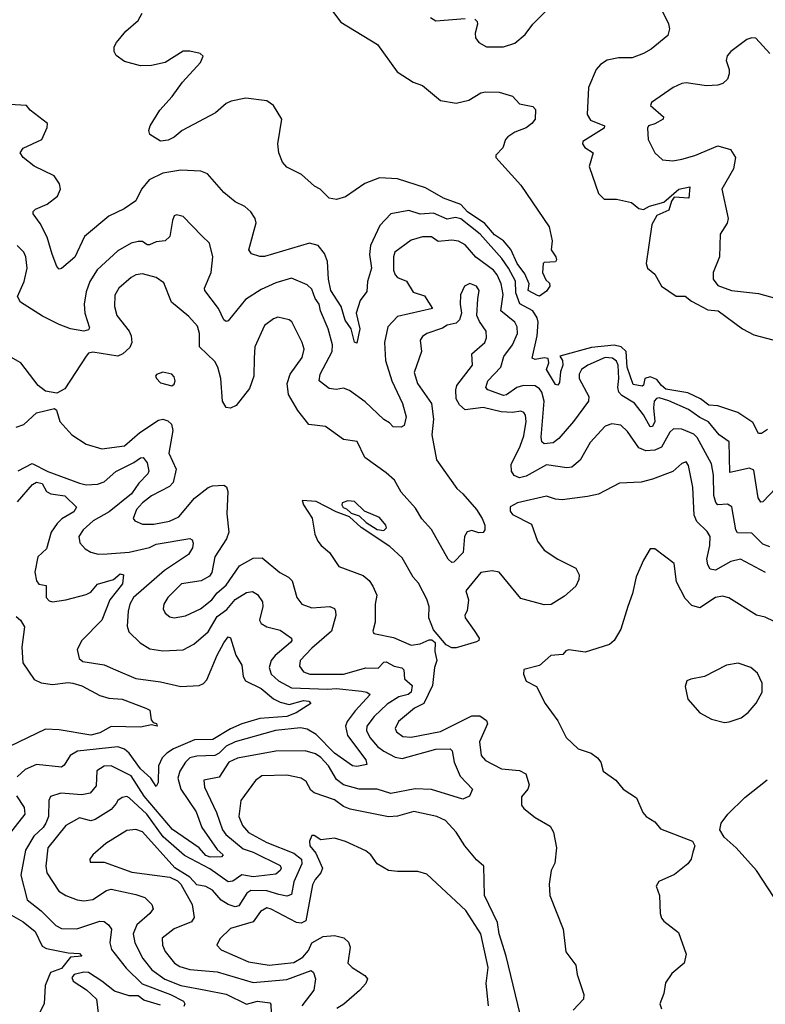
# Model space of a CAD drawing. Extents: x 1552294 to 1694791, y 811929 to 917222.
# Tile 581 of 643: x 1683050 to 1686355, y 878832 to 883195. Entities that reach past the tile are written whole.
import ezdxf

# ---------------------------------------------------------------- set-up
doc = ezdxf.new("R2010")
doc.units = 0

msp = doc.modelspace()

# ---------------------------------------------------------------- linework, layer by layer
at = {"layer": '0CON10XD'}
for points in [[(1684427.3, 883245), (1684474.4, 883185), (1684635.8, 883085), (1684723.6, 882965), (1684795, 882918.9), (1684835, 882903.8), (1684862.1, 882882.1), (1684915, 882836.7), (1684985, 882825.5), (1685040.6, 882839.4), (1685095, 882871.2), (1685115, 882876.2), (1685175, 882873.8), (1685235, 882856.7), (1685265, 882822.5), (1685325, 882810), (1685337, 882797), (1685335.7, 882755), (1685320.6, 882735), (1685295, 882715.6), (1685245, 882696.9), (1685213.7, 882676.3), (1685204.2, 882665), (1685192.3, 882627.7), (1685161.2, 882595), (1685161.2, 882585), (1685271.7, 882461.7), (1685397, 882277), (1685410, 882215), (1685406.7, 882175), (1685426.7, 882145), (1685429.3, 882130.7), (1685425, 882122.5), (1685375, 882120), (1685370, 882115), (1685367.5, 882075), (1685383, 882043), (1685398.3, 882028.3), (1685400, 882015), (1685385, 881992.5), (1685355, 881970), (1685345, 881973.3), (1685304.4, 881995), (1685308.8, 882025), (1685289.2, 882069.3), (1685255, 882115.6), (1685227.3, 882177.3), (1685194.7, 882215), (1685155, 882242.4), (1685111.6, 882291.6), (1685035, 882344.2), (1685006.3, 882376.3), (1684928.9, 882405), (1684849.7, 882449.7), (1684725, 882489.6), (1684645, 882494.5), (1684580.7, 882469.3), (1684495, 882410), (1684455, 882399.2), (1684422.5, 882405), (1684382.5, 882445), (1684357.7, 882457.7), (1684298.7, 882508.7), (1684235, 882542), (1684215, 882563.3), (1684198.6, 882605), (1684194.5, 882645), (1684212.1, 882755), (1684174.5, 882815), (1684145, 882836.5), (1684052.7, 882847.3), (1683987.5, 882835), (1683965.4, 882824.6), (1683917.6, 882782.4), (1683770, 882705), (1683734.2, 882675), (1683707.8, 882662.2), (1683675, 882657.5), (1683626.4, 882686.4), (1683623.3, 882705), (1683628.8, 882725), (1683672, 882795), (1683725.4, 882854.6), (1683771.7, 882918.3), (1683851.2, 883005), (1683863, 883033), (1683850, 883045), (1683805, 883056.2), (1683775, 883056), (1683695, 883005.8), (1683635, 882992.9), (1683585, 882991.4), (1683515, 883010), (1683477.3, 883037.3), (1683468.8, 883055), (1683468.8, 883075), (1683478.8, 883095), (1683520, 883145), (1683575, 883191.9), (1683593.5, 883225)], [(1685067.3, 883197.3), (1685077.7, 883187.7), (1685080, 883175), (1685069.2, 883135), (1685070.8, 883115), (1685085, 883093.8), (1685120, 883075), (1685195, 883075.7), (1685245, 883090.6), (1685290.5, 883129.5), (1685325.5, 883175), (1685405, 883255.6)], [(1685885, 883261.9), (1685926.6, 883176.6), (1685930.9, 883155), (1685922.8, 883125), (1685848.7, 883065), (1685815, 883045.2), (1685765, 883025.9), (1685705, 883026.2), (1685655, 883016.2), (1685625, 882997.5), (1685605, 882974.3), (1685572.2, 882895), (1685565.6, 882775), (1685580, 882750), (1685642, 882725), (1685640.6, 882715), (1685546, 882655), (1685544.2, 882645), (1685555, 882629.2), (1685592, 882605), (1685574.2, 882545), (1685615.7, 882425), (1685640.7, 882400.7), (1685695, 882400), (1685762.5, 882385), (1685795, 882359.2), (1685815, 882353.8), (1685841.5, 882368.5), (1685905, 882387), (1685972.1, 882445), (1686020, 882455), (1686015.7, 882405), (1685951.7, 882408.3), (1685938.9, 882391.1), (1685928.3, 882351.7), (1685875, 882327.5), (1685852.8, 882287.2), (1685827.5, 882115), (1685832.5, 882095), (1685865, 882068), (1685894.4, 882015), (1685960.8, 881970.8), (1686000, 881970), (1686028.3, 881948.2), (1686100.3, 881910.3), (1686146.7, 881905), (1686254, 881825), (1686305, 881799.1), (1686445, 881761.4)], [(1684870.5, 883205), (1684895, 883190), (1685025, 883200.9)], [(1686375.3, 883045), (1686313.7, 883113.7), (1686295, 883115.7), (1686273.1, 883106.9), (1686202.5, 883055), (1686186.4, 883035), (1686181.9, 883015), (1686195.8, 882975), (1686195.8, 882955.8), (1686187.6, 882932.4), (1686167.4, 882912.6), (1686145.4, 882904.6), (1686095, 882902.5), (1686005.2, 882915.2), (1685985, 882912.9), (1685946.5, 882895), (1685850.9, 882829.1), (1685846, 882815), (1685904.5, 882765), (1685903.1, 882755), (1685865, 882734.2), (1685838.1, 882725), (1685832.5, 882715), (1685836, 882665), (1685866, 882605), (1685900, 882575), (1685945, 882570.5), (1685985, 882577.1), (1686043.5, 882593.5), (1686145, 882636.6), (1686200.4, 882620.4), (1686223.5, 882585), (1686214.7, 882535), (1686163.1, 882445), (1686191.1, 882315), (1686186.2, 882293.8), (1686155.6, 882245), (1686152.2, 882145), (1686124.6, 882074.6), (1686124.6, 882045), (1686145, 882018.2), (1686205, 881994.7), (1686325, 881981.4), (1686405, 881960.5)], [(1686011.9, 881541.9), (1685915, 881558.5), (1685894.5, 881574.5), (1685875, 881601.3), (1685845, 881613), (1685821.7, 881605), (1685814.7, 881575.3), (1685808.7, 881571.3), (1685768.8, 881578.8), (1685743.5, 881655), (1685737.8, 881725), (1685715.7, 881745.7), (1685685, 881752.5), (1685585, 881742.4), (1685444.3, 881705), (1685456.7, 881685), (1685458, 881665), (1685447.7, 881635), (1685442.9, 881587.1), (1685435, 881576.5), (1685425, 881578.8), (1685384.7, 881645), (1685396.2, 881675), (1685393.4, 881693.4), (1685375, 881697.5), (1685335, 881689.5), (1685322, 881695), (1685344.1, 881794.1), (1685348.9, 881855), (1685344.4, 881874.4), (1685325.3, 881905), (1685266.7, 881936.7), (1685249.5, 881985), (1685247.3, 882037.3), (1685217.6, 882095), (1685187.1, 882137.1), (1685090.8, 882245), (1685005, 882313.3), (1684981.5, 882318.5), (1684945, 882311.9), (1684885, 882338.1), (1684825, 882333.8), (1684775, 882349.6), (1684695, 882335.4), (1684646.3, 882283.6), (1684605.8, 882195), (1684601.2, 882155), (1684610, 882095), (1684592.2, 882035), (1684588.7, 881991.3), (1684559.4, 881950.6), (1684541.5, 881895), (1684558.5, 881825), (1684545, 881762.2), (1684535, 881766.2), (1684518.9, 881825), (1684493.5, 881863.5), (1684474.7, 881924.7), (1684430, 881995), (1684418.6, 882045), (1684414.3, 882124.3), (1684401.2, 882158.8), (1684372.5, 882195), (1684335, 882205.4), (1684135, 882146.5), (1684115, 882145.6), (1684077.1, 882157.1), (1684066, 882175), (1684099.1, 882295), (1684094.4, 882315), (1684075, 882344.3), (1684047.7, 882367.7), (1684005, 882387.5), (1683955, 882430), (1683882, 882512), (1683853.4, 882523.4), (1683765, 882529.1), (1683685, 882515.4), (1683624.4, 882485), (1683590, 882445), (1683565, 882392.9), (1683512.6, 882357.4), (1683445, 882324.5), (1683337.8, 882235), (1683295, 882142.5), (1683235, 882092.5), (1683225, 882089.2), (1683215, 882101.2), (1683194.3, 882155.7), (1683171.9, 882231.9), (1683141.5, 882291.5), (1683110, 882335), (1683110, 882345), (1683120, 882355), (1683171.8, 882378.2), (1683217.2, 882412.8), (1683230.6, 882445), (1683227.3, 882467.3), (1683203, 882503), (1683115, 882546), (1683066.2, 882585), (1683052, 882605), (1683065, 882625.7), (1683148, 882665), (1683172.3, 882717.7), (1683174, 882735), (1683096.7, 882795), (1683080, 882815), (1683005, 882820)], [(1685184.4, 882025), (1685166.3, 882065), (1685150, 882085), (1685072.6, 882142.6), (1685025, 882197.5), (1684995, 882213.3), (1684965, 882218.1), (1684905, 882212.6), (1684875, 882233.3), (1684835, 882233.2), (1684785, 882218), (1684712.7, 882165), (1684706.9, 882145), (1684707.1, 882085), (1684714.4, 882064.4), (1684725, 882052.7), (1684765, 882036), (1684795, 881988.2), (1684845, 881972.3), (1684880, 881915), (1684725, 881880), (1684682, 881835), (1684666.9, 881765), (1684671.5, 881685), (1684700.4, 881595), (1684747.3, 881495), (1684763.5, 881435), (1684755, 881397.5), (1684740.7, 881389.3), (1684705, 881391.2), (1684689.2, 881409.2), (1684665, 881423.8), (1684581.5, 881501.5), (1684512.6, 881552.6), (1684485, 881562.5), (1684453, 881557), (1684421.5, 881561.5), (1684378.1, 881595), (1684382.8, 881625), (1684435, 881724.4), (1684437, 881755), (1684417, 881825), (1684382.9, 881905), (1684377.9, 881935), (1684359.4, 881959.4), (1684345, 882001.8), (1684325, 882020.4), (1684255, 882050), (1684185, 882029.3), (1684120.6, 881999.4), (1684050.6, 881955), (1683975, 881861.4), (1683965, 881858.6), (1683955, 881865.8), (1683930.9, 881915), (1683870.8, 881995), (1683869.2, 882005), (1683899.4, 882075), (1683905.8, 882145), (1683890.9, 882205), (1683857.6, 882237.6), (1683775, 882323.8), (1683745, 882331.2), (1683734.4, 882325.6), (1683727.1, 882305), (1683715.6, 882235), (1683695.6, 882215), (1683655, 882210.7), (1683625, 882198.1), (1683615, 882198.4), (1683595, 882213.1), (1683575, 882212.8), (1683545, 882204.6), (1683485, 882171.8), (1683393.2, 882086.8), (1683360.8, 882035), (1683345, 881988.8), (1683336.2, 881935), (1683339.2, 881895), (1683359.5, 881830.5), (1683355, 881820.8), (1683334.5, 881815.5), (1683275, 881825.9), (1683225, 881844.1), (1683151.4, 881881.4), (1683053.2, 881943.2), (1683040.9, 881969.1), (1683070.3, 882035), (1683082.7, 882095), (1683076.7, 882145), (1683068.2, 882165), (1683038.9, 882195)], [(1686375, 880859.1), (1686345, 880871.2), (1686295, 880919.7), (1686232.1, 880922.1), (1686224.8, 880934.8), (1686206.7, 881036.7), (1686188.1, 881048.1), (1686145.4, 881045.4), (1686135.3, 881055.3), (1686126.6, 881086.6), (1686125, 881177.5), (1686116.6, 881226.6), (1686053.3, 881343.3), (1686038.9, 881358.9), (1685985, 881380.6), (1685948.2, 881381.8), (1685932.4, 881367.6), (1685895, 881300.5), (1685865, 881288.4), (1685825, 881284.1), (1685795, 881298.2), (1685745, 881370.6), (1685715, 881398.9), (1685675, 881404.4), (1685645.4, 881394.6), (1685578.7, 881321.3), (1685535, 881242.9), (1685497.2, 881212.7), (1685475, 881209.2), (1685385, 881222.3), (1685295, 881172.2), (1685265, 881165.9), (1685242.5, 881175), (1685230.8, 881195), (1685229.4, 881225), (1685269.3, 881305), (1685285, 881352), (1685295.3, 881415.3), (1685292.8, 881442.8), (1685285.5, 881455), (1685270.9, 881460.9), (1685235, 881455.2), (1685185, 881457.6), (1685105, 881477), (1685025, 881466.9), (1684999.2, 881489.1), (1684985.3, 881515), (1684982.9, 881555), (1684987.8, 881575), (1685057.4, 881665), (1685054.8, 881715.2), (1685112.5, 881765), (1685120, 881785), (1685117.3, 881815), (1685087.7, 881857.7), (1685076.5, 881885), (1685081.4, 881958.6), (1685086.7, 881995), (1685075.7, 882015), (1685045, 882025.6), (1685021.2, 882015), (1685004.3, 881975.7), (1685002.2, 881935), (1685008.9, 881895), (1685000, 881865), (1684985, 881851.1), (1684945, 881841.5), (1684925, 881828), (1684854.2, 881805), (1684835, 881791.4), (1684825.6, 881775), (1684831.8, 881725), (1684798.3, 881631.7), (1684813.8, 881583.8), (1684875.6, 881495), (1684884, 881425), (1684877.5, 881355), (1684897.5, 881245), (1684987.4, 881117.4), (1685015, 881094.4), (1685074.5, 881025), (1685100.8, 880985), (1685111.5, 880955), (1685112.5, 880935), (1685105, 880922.5), (1685085, 880921.5), (1685055, 880931.1), (1685034.1, 880925.9), (1685021.5, 880905), (1685016.4, 880835), (1684975, 880791.2), (1684965, 880790), (1684949.4, 880805), (1684876.2, 880936.2), (1684833, 880983), (1684805, 881031.2), (1684741.3, 881101.3), (1684711.2, 881155), (1684675, 881187.9), (1684580, 881255), (1684546.6, 881326.6), (1684485.7, 881335), (1684405, 881392.1), (1684332, 881402), (1684283.5, 881463.5), (1684241.8, 881535), (1684236.4, 881583.6), (1684249.5, 881625), (1684301.7, 881698.3), (1684310.5, 881735), (1684302.5, 881765), (1684257.2, 881857.2), (1684245, 881865.7), (1684195, 881876.9), (1684175, 881869.4), (1684135, 881840), (1684092.3, 881745), (1684089.2, 881695), (1684088.4, 881615), (1684068.5, 881561.5), (1684010, 881485), (1683985, 881474.3), (1683965, 881477.1), (1683949.2, 881505), (1683941.9, 881605), (1683928.4, 881655), (1683915, 881680), (1683847.5, 881745), (1683847.8, 881805), (1683837.8, 881837.8), (1683799.6, 881879.6), (1683723.4, 881943.4), (1683689.8, 882029.8), (1683655, 882053.5), (1683595, 882068.8), (1683565, 882065.4), (1683545, 882053.3), (1683489.5, 882005), (1683472.1, 881975), (1683470.7, 881925), (1683480.7, 881885), (1683535.5, 881815.5), (1683544.7, 881795), (1683546.6, 881765), (1683537.8, 881742.2), (1683507.3, 881715), (1683485, 881704.8), (1683375, 881721.5), (1683355, 881717.5), (1683345.4, 881704.6), (1683250.3, 881559.7), (1683215, 881540.9), (1683165, 881549.7), (1683132.3, 881575), (1683055, 881674.5), (1682920.8, 881750.8)], [(1686401.2, 881118.8), (1686345, 881058.9), (1686335, 881056.9), (1686324.1, 881075.9), (1686305, 881199.4), (1686285, 881208.2), (1686198.3, 881188.3), (1686194.7, 881324.7), (1686150.4, 881355), (1686103.6, 881413.6), (1686065, 881431.9), (1686015, 881467.4), (1685927.1, 881507), (1685885, 881519.1), (1685873, 881517), (1685862.2, 881505), (1685859.1, 881475), (1685866.1, 881415), (1685855, 881393.1), (1685845, 881391.5), (1685815.9, 881445), (1685775, 881495.8), (1685719.6, 881529.6), (1685706.3, 881545), (1685701.5, 881565), (1685706.7, 881605), (1685703.7, 881665), (1685695, 881681.8), (1685678.6, 881695), (1685645, 881698.7), (1685568.9, 881665), (1685540.4, 881645), (1685530, 881625), (1685530.5, 881605), (1685573.2, 881525), (1685571.5, 881505), (1685505.4, 881415), (1685439.9, 881340.1), (1685415, 881320.4), (1685375, 881315.6), (1685365.4, 881325.4), (1685362.2, 881345), (1685375.5, 881505), (1685365, 881544.5), (1685355, 881559.4), (1685335, 881572.2), (1685284.1, 881574.1), (1685253.6, 881565), (1685207.5, 881532.5), (1685195, 881530.7), (1685125.8, 881555), (1685116.7, 881565), (1685125.4, 881595), (1685182.5, 881655), (1685196.6, 881703.4), (1685234.3, 881755), (1685257.5, 881805), (1685255.8, 881835), (1685245.3, 881855), (1685182.4, 881905), (1685193.1, 881976.9), (1685184.4, 882025)], [(1683725, 881573.3), (1683735, 881580), (1683740, 881595), (1683735, 881612.5), (1683724.1, 881624.1), (1683685, 881634), (1683657, 881623), (1683652.9, 881615), (1683656.9, 881605), (1683675, 881586.5), (1683725, 881573.3)], [(1686365, 881378.8), (1686337.7, 881362.3), (1686325, 881362), (1686300.6, 881410.6), (1686234.2, 881454.2), (1686145, 881483.5), (1686105, 881486.8), (1686068.4, 881515), (1686011.9, 881541.9)], [(1683035, 881389.8), (1683068.8, 881401.2), (1683125, 881453.8), (1683205, 881472), (1683213.8, 881465), (1683227.8, 881415), (1683280.8, 881355), (1683345, 881314.6), (1683415, 881293.2), (1683515, 881307.2), (1683583.4, 881366.6), (1683665, 881420.6), (1683685, 881425.3), (1683707.4, 881417.4), (1683722.4, 881402.4), (1683729.1, 881375), (1683711.7, 881275), (1683743.9, 881203.9), (1683730.2, 881145), (1683713.6, 881126.4), (1683634.6, 881085), (1683594.6, 881055), (1683567.3, 881025), (1683552.9, 880985), (1683561.2, 880975), (1683595, 880960.5), (1683645, 880960), (1683713.6, 880973.6), (1683755, 880992.4), (1683825, 881074.7), (1683885, 881122), (1683905, 881130.3), (1683955, 881132.9), (1683967.1, 881125), (1683973.3, 881105), (1683967.7, 881005), (1683977.8, 880925), (1683967.3, 880895), (1683915.4, 880815), (1683902.2, 880745), (1683891.2, 880728.8), (1683855, 880708.9), (1683767.1, 880695), (1683706.2, 880635), (1683689.6, 880605), (1683686.5, 880585), (1683694.4, 880565), (1683715, 880549.1), (1683735, 880544.6), (1683785, 880553.9), (1683851.9, 880585), (1683901.5, 880625), (1683924.8, 880655.2), (1683965, 880689.1), (1684023.9, 880775), (1684085, 880808.5), (1684125, 880810), (1684204, 880745), (1684241.4, 880725), (1684258.3, 880708.3), (1684279.1, 880635), (1684301.4, 880605), (1684345, 880588.9), (1684424.5, 880594.5), (1684445, 880585.8), (1684450, 880575), (1684450.9, 880555), (1684432.3, 880485), (1684345, 880409.7), (1684293.9, 880355), (1684290.5, 880330.5), (1684307.5, 880305), (1684335.7, 880295.7), (1684485, 880295.2), (1684585, 880323.8), (1684638.5, 880321.5), (1684665, 880348), (1684675, 880349.8), (1684710.2, 880330.2), (1684743.7, 880323.7), (1684752.7, 880315), (1684756.6, 880275), (1684789.8, 880245), (1684785.7, 880215), (1684771.8, 880205), (1684731.5, 880195), (1684678.5, 880161.5), (1684621.7, 880108.3), (1684589.2, 880065), (1684587.9, 880045), (1684602.5, 880015), (1684635.9, 879975), (1684665, 879953.3), (1684715, 879927), (1684745, 879921.5), (1684895, 879962.3), (1684958.9, 879965), (1684966.9, 879955), (1684976.8, 879905), (1685003.4, 879843.4), (1685057.8, 879785), (1685044.6, 879755), (1685015, 879741.6), (1684875, 879783.5), (1684803.5, 879786.5), (1684695, 879766.6), (1684635, 879785.6), (1684555, 879786.1), (1684485, 879805.2), (1684455, 879828.8), (1684419.3, 879889.3), (1684385, 879925.8), (1684361.9, 879941.9), (1684315, 879955.3), (1684185, 879953.8), (1684015, 879923.1), (1683977.8, 879905), (1683935, 879838.2), (1683866, 879825), (1683868.7, 879795), (1683921.9, 879681.9), (1683949.8, 879605), (1683963.3, 879585), (1684040.8, 879520.8), (1684085, 879505.9), (1684205, 879446.8), (1684209.2, 879435), (1684204.6, 879425), (1684185, 879408.9), (1684085, 879397), (1684035, 879405.2), (1683995, 879377.8), (1683975, 879375.3), (1683892.4, 879432.4), (1683781.1, 879491.1), (1683686.1, 879575), (1683614.4, 879675), (1683535, 879747.1), (1683525, 879752.5), (1683505, 879749.1), (1683485, 879735.6), (1683478.1, 879721.9), (1683456.1, 879695), (1683385, 879650.8), (1683365, 879645.8), (1683315, 879657.8), (1683255, 879624.7), (1683174.7, 879525), (1683165.8, 879445), (1683170.9, 879415), (1683223.5, 879333.5), (1683254.4, 879314.4), (1683305, 879295.3), (1683335, 879290.8), (1683375, 879296.4), (1683435, 879336.7), (1683455, 879342.8), (1683565, 879319.5), (1683604.3, 879305), (1683636.2, 879275), (1683642.2, 879255), (1683627.7, 879235), (1683569.1, 879185), (1683553.3, 879145), (1683560, 879105), (1683596.4, 879035), (1683635.3, 878985), (1683693.3, 878943.3), (1683765, 878915.5), (1683876, 878895)], [(1683043.6, 881196.4), (1683105, 881229.1), (1683175, 881192.7), (1683315, 881140.9), (1683345, 881134.1), (1683395, 881136.8), (1683425, 881147.9), (1683477, 881193), (1683556.7, 881233.3), (1683585, 881253.9), (1683598, 881255), (1683615, 881231.2), (1683622.9, 881195), (1683617.7, 881182.3), (1683578.3, 881141.7), (1683546.3, 881095), (1683446.8, 881015), (1683376.2, 880973.9), (1683330.8, 880935), (1683312.1, 880905), (1683317.4, 880877.4), (1683340.6, 880850.6), (1683365, 880835.6), (1683397.5, 880827.5), (1683437.8, 880827.8), (1683535, 880835.8), (1683625, 880856.7), (1683655, 880871.5), (1683803.9, 880896.1), (1683815, 880890), (1683819.4, 880875), (1683816.1, 880855), (1683798.2, 880825), (1683691.6, 880755), (1683554.2, 880635), (1683537.8, 880605), (1683531.5, 880575), (1683527.2, 880507.2), (1683533.3, 880483.3), (1683584.7, 880434.7), (1683627.1, 880407.1), (1683685, 880398), (1683775, 880403.1), (1683822.4, 880427.6), (1683885, 880482.9), (1683925, 880550.5), (1683968.2, 880581.8), (1684005, 880626.2), (1684055, 880657.5), (1684081.9, 880661.9), (1684105, 880647.8), (1684126.2, 880615), (1684127.5, 880595), (1684113.6, 880535), (1684120.2, 880520.2), (1684146.2, 880505), (1684205, 880489.6), (1684255.7, 880455), (1684257.1, 880445), (1684250, 880435), (1684182.6, 880377.4), (1684165, 880355.4)], [(1686356.2, 880746.2), (1686244.6, 880804.6), (1686203.1, 880795), (1686135, 880755.4), (1686110.5, 880760.5), (1686100.1, 880780.1), (1686096.6, 880805), (1686109.6, 880865), (1686110.4, 880905), (1686097.8, 880927.7), (1686052.2, 880972.2), (1686039.2, 880999.2), (1686034.1, 881124.1), (1686015, 881220), (1686005, 881235.6), (1685985, 881228.9), (1685945, 881192.9), (1685855, 881158.7), (1685805, 881145.3), (1685708.3, 881141.7), (1685616.5, 881093.5), (1685567.3, 881082.7), (1685455, 881067.9), (1685425, 881070), (1685385, 881084.5), (1685256.7, 881055), (1685225, 881036.7), (1685225, 881017.5), (1685235, 881003.3), (1685319.5, 880959.5), (1685345.6, 880885), (1685374.4, 880845), (1685435, 880805.4), (1685515.3, 880765.3), (1685530.9, 880735), (1685529.1, 880715), (1685515.3, 880684.7), (1685465, 880641.4), (1685405.5, 880604.5), (1685375, 880602.2), (1685270.9, 880630.9), (1685175, 880747.5), (1685145, 880753.3), (1685095, 880746.2), (1685027.5, 880665), (1685039.7, 880625), (1685034.4, 880575.6), (1685023.1, 880556.9), (1685024.2, 880545), (1685065, 880488), (1685086.9, 880455), (1685085.7, 880445), (1685075, 880438.6), (1684985, 880412), (1684965, 880412), (1684940, 880425), (1684885, 880491.2), (1684864.5, 880545), (1684865.5, 880595), (1684855, 880628), (1684818.7, 880698.7), (1684794, 880725), (1684745, 880810.8), (1684691.2, 880861.2), (1684564.2, 880945), (1684512.5, 880992.5), (1684452.5, 881015), (1684365, 881060), (1684302.5, 881065), (1684307.5, 881045), (1684345.9, 880985.9), (1684358, 880915), (1684371.2, 880885), (1684386.2, 880865), (1684424.2, 880835), (1684465, 880772), (1684572.1, 880732.1), (1684599.7, 880709.7), (1684615.8, 880685.8), (1684634, 880645), (1684625.6, 880605), (1684625.8, 880525), (1684616.2, 880485), (1684620, 880475), (1684707.2, 880457.2), (1684785, 880424.4), (1684825, 880430), (1684865, 880447.5), (1684877.5, 880447.5), (1684891.2, 880435), (1684891.1, 880395), (1684899.5, 880355), (1684888.7, 880325), (1684879.3, 880245), (1684841.7, 880165), (1684799.6, 880145), (1684729.6, 880085), (1684714.5, 880055), (1684720.2, 880040.2), (1684749.1, 880019.1), (1684785, 880015.3), (1684915, 880040.7), (1685055, 880110.4), (1685090.4, 880110.4), (1685119.5, 880089.5), (1685124.5, 880075), (1685088.5, 879995), (1685095.5, 879935), (1685115, 879912.9), (1685186.2, 879876.2), (1685265, 879868.2), (1685293.1, 879853.1), (1685308.2, 879805), (1685302.2, 879785), (1685275, 879751.2), (1685275, 879714), (1685285, 879699.2), (1685335, 879660), (1685401.7, 879621.7), (1685416, 879595), (1685430, 879525), (1685422.7, 879457.3), (1685405.5, 879424.5), (1685397.7, 879365), (1685399.6, 879315), (1685458.6, 879165), (1685470.8, 879065), (1685515.5, 879005.5), (1685521.1, 878965), (1685551.4, 878875), (1685550, 878855), (1685504.2, 878805.8)], [(1683040.5, 881059.5), (1683107.3, 881135), (1683124.2, 881145.8), (1683150.2, 881140.2), (1683169.2, 881105), (1683187.5, 881095), (1683250.4, 881085), (1683301.8, 881035), (1683290.8, 881015), (1683236.7, 880983.3), (1683216.7, 880963.3), (1683190.4, 880925), (1683169.4, 880850.6), (1683130.4, 880815), (1683116.6, 880746.6), (1683125, 880708.8), (1683135, 880693.5), (1683167.7, 880687.7), (1683167.8, 880635), (1683180.3, 880620.3), (1683195.5, 880615.5), (1683255, 880624.2), (1683345, 880647.7), (1683365, 880658.2), (1683395, 880694.7), (1683465.5, 880714.5), (1683495, 880740), (1683510.8, 880735), (1683505.8, 880695), (1683450, 880625), (1683414.6, 880535), (1683325.5, 880445), (1683305.6, 880405), (1683314.3, 880365), (1683330.7, 880350.7), (1683425, 880335.9), (1683474.3, 880314.3), (1683565, 880275.9), (1683675, 880261.8), (1683765, 880240), (1683845, 880245.5), (1683865, 880254.4), (1683879.7, 880270.3), (1683925, 880380), (1683955, 880434.4), (1683975, 880460), (1683985, 880456.7), (1684008.7, 880378.7), (1684035.4, 880335.4), (1684040.8, 880285), (1684050.8, 880265), (1684121, 880231), (1684175, 880185.8), (1684205, 880170.7), (1684245, 880161), (1684307.8, 880177.8), (1684332, 880175), (1684341.4, 880165), (1684276.3, 880123.7), (1684235, 880108.1), (1684115, 880098.8), (1684035, 880074.9), (1683985, 880052.8), (1683906.8, 880005), (1683825, 880004.5), (1683732, 879965), (1683702.9, 879945), (1683682.4, 879925), (1683665, 879888.6), (1683664.5, 879815), (1683655, 879798.1), (1683630.8, 879835), (1683585, 879875.8), (1683535, 879944.7), (1683515, 879962.2), (1683485, 879973.6), (1683305.8, 879954.2), (1683274.4, 879935), (1683247.9, 879892.1), (1683235, 879882.9), (1683125, 879895.3), (1683075, 879872.9), (1683039.5, 879840.5)], [(1684665, 880932.5), (1684675.7, 880944.3), (1684673.1, 880955), (1684645, 880989.5), (1684577.9, 881017.9), (1684535, 881060), (1684505, 881063.8), (1684480, 881055), (1684477.5, 881045), (1684483.6, 881033.6), (1684498.3, 881028.3), (1684518.8, 881008.8), (1684555, 880996.7), (1684586.7, 880966.7), (1684635, 880935.7), (1684665, 880932.5)], [(1686395, 880528.6), (1686355, 880547.8), (1686316.1, 880556.1), (1686193.4, 880633.4), (1686165, 880640.4), (1686135, 880635.4), (1686065, 880588.6), (1686029.1, 880599.1), (1686000.3, 880630.3), (1685961.2, 880705), (1685952, 880785), (1685865, 880850), (1685845, 880850), (1685815, 880800), (1685783, 880727), (1685767, 880653), (1685745.8, 880595), (1685714.2, 880495), (1685685.6, 880444.4), (1685665, 880426.2), (1685557.4, 880392.6), (1685485, 880403.1), (1685471.1, 880398.9), (1685457.9, 880382.1), (1685405, 880377.3), (1685355, 880333.8), (1685285, 880316.2), (1685282.9, 880295), (1685295, 880263.8), (1685340.5, 880240.5), (1685380, 880165), (1685435, 880088), (1685473.1, 880015), (1685525, 879964.5), (1685583.3, 879945), (1685611.2, 879925), (1685626, 879905), (1685636.7, 879865), (1685693.3, 879825), (1685725, 879786.2), (1685785, 879746.7), (1685812.1, 879682.1), (1685826.7, 879665), (1685865, 879641.2), (1685890.5, 879610.5), (1686032.5, 879555), (1686042.5, 879535), (1686034, 879506)], [(1683035, 880550.9), (1683053.3, 880535), (1683071.2, 880505), (1683060, 880415), (1683063.6, 880345), (1683115, 880271.4), (1683145, 880257.1), (1683195, 880249.5), (1683265, 880257.7), (1683286.2, 880255), (1683325, 880243.6), (1683405, 880200.5), (1683445, 880189.5), (1683505, 880184.3), (1683610, 880145), (1683627.5, 880135), (1683633, 880093), (1683641.7, 880081.7), (1683656.4, 880076.4), (1683660, 880065), (1683635, 880070), (1683585, 880060.8), (1683455, 880063.1), (1683405, 880034.8), (1683365, 880024.8), (1683225, 880049.2), (1683165, 880051.9), (1682964.4, 879955)], [(1684165, 880355.4), (1684156.2, 880325), (1684165.3, 880295), (1684197.7, 880265), (1684254.4, 880235), (1684415, 880228), (1684455, 880231.6), (1684565, 880220), (1684588.8, 880215), (1684603.1, 880205), (1684537.8, 880132.2), (1684502.1, 880085), (1684494.8, 880065), (1684503.9, 880023.9), (1684584.7, 879915), (1684588.8, 879895), (1684545, 879885.8), (1684525, 879888.4), (1684444.9, 879944.9), (1684365, 880027.5), (1684325, 880051.3), (1684295, 880057.6), (1684184.2, 880045), (1684005, 879996), (1683965, 879976), (1683934.7, 879945.3), (1683915.5, 879935), (1683835, 879932.1), (1683805, 879924.3), (1683784.9, 879905.1), (1683760, 879865), (1683751.3, 879835), (1683764.3, 879785), (1683832.2, 879685), (1683858, 879615), (1683925, 879517.5), (1683951.4, 879495), (1683945, 879486), (1683895, 879484.1), (1683875, 879491.9), (1683845.9, 879525.9), (1683727, 879607), (1683602.4, 879755), (1683545, 879844.8), (1683455, 879888.8), (1683425, 879887.9), (1683392.8, 879867.2), (1683389.6, 879800.4), (1683362.1, 879767.9), (1683325, 879759.8), (1683232.5, 879767.5), (1683186.5, 879753.5), (1683180, 879735), (1683177.4, 879665), (1683166.7, 879635), (1683154.8, 879615), (1683112.8, 879577.2), (1683075.2, 879515), (1683055.3, 879405), (1683083.8, 879295), (1683145.9, 879245.9), (1683211, 879181), (1683235, 879168.4), (1683302.8, 879167.2), (1683405, 879200.5), (1683425, 879198.9), (1683444.4, 879185), (1683456.9, 879165), (1683450, 879105), (1683456.6, 879075), (1683521.8, 878991.8), (1683593, 878923), (1683718.7, 878875), (1683775.7, 878845.7), (1683781.8, 878835), (1683777.5, 878822.5)], [(1686175, 880081.2), (1686195, 880083.8), (1686247.9, 880102.1), (1686278.8, 880125), (1686315, 880166.2), (1686341.4, 880215), (1686341.4, 880255), (1686320.3, 880300.3), (1686291.2, 880325), (1686235, 880344.4), (1686183.3, 880335), (1686085.7, 880284.3), (1686025, 880273.3), (1686007.5, 880265), (1685999.3, 880240.7), (1686011.2, 880185), (1686065, 880123.3), (1686116.1, 880096.1), (1686175, 880081.2)], [(1685279.6, 878745), (1685206.7, 879045), (1685175.2, 879145), (1685167.7, 879195), (1685110, 879315), (1685107.9, 879445), (1685075, 879472), (1685022.9, 879535), (1684985.6, 879595), (1684937.2, 879647.3), (1684898.8, 879665), (1684797, 879687), (1684724.4, 879665.6), (1684685, 879662.3), (1684515, 879696.8), (1684485, 879709.1), (1684445, 879737.9), (1684355, 879768.8), (1684341, 879781), (1684320, 879820), (1684298, 879835), (1684235, 879847.8), (1684123.3, 879845), (1684095, 879824), (1684030, 879735), (1684021.6, 879665), (1684037.9, 879625), (1684065, 879593.5), (1684145, 879548.5), (1684265, 879501.6), (1684299.3, 879475), (1684301.3, 879455), (1684264.8, 879375.2), (1684255, 879319.1), (1684235, 879311), (1684198.3, 879318.3), (1684145, 879335.4), (1684075, 879336), (1684056.9, 879325), (1684021.7, 879268.3), (1684005, 879264.8), (1683974, 879274), (1683943.4, 879293.4), (1683905, 879338.4), (1683875, 879353.9), (1683835, 879360.9), (1683805, 879395.4), (1683737.2, 879437.2), (1683595, 879597.2), (1683565, 879606.9), (1683525, 879602.9), (1683431.4, 879545), (1683374, 879495), (1683361.2, 879475), (1683362, 879462), (1683425, 879461.5), (1683547.9, 879417.9), (1683715, 879395.5), (1683749.7, 879379.7), (1683764.7, 879364.8), (1683814.7, 879275), (1683823.5, 879216.5), (1683812.4, 879197.6), (1683735, 879166), (1683682.1, 879125), (1683682.8, 879095), (1683695, 879065.6), (1683736.2, 879015), (1683759.6, 878999.6), (1683805, 878986.8), (1683925, 878976.2), (1684085, 878928.1), (1684235, 878942.3), (1684341.9, 878981.9), (1684353.1, 878973.1), (1684360.8, 878945), (1684353.5, 878895), (1684301.1, 878825)], [(1686394.2, 879305), (1686315.8, 879425), (1686226.2, 879525), (1686172.3, 879572.3), (1686153.3, 879605), (1686160, 879635), (1686188.8, 879675), (1686265, 879748), (1686363.6, 879826.4)], [(1683035.6, 879755.6), (1683070, 879705), (1683073.2, 879675), (1682987.2, 879565)], [(1685128, 878825), (1685118, 878925), (1685127, 878995), (1685093.9, 879145), (1685028.2, 879248.2), (1684855, 879409.5), (1684815, 879420.6), (1684725, 879420), (1684685.7, 879425.7), (1684634.5, 879454.5), (1684606, 879495), (1684585, 879512.9), (1684495, 879553.6), (1684445, 879567.8), (1684385, 879561.2), (1684355, 879580), (1684345, 879580), (1684334.6, 879555.4), (1684336.9, 879535), (1684362.2, 879502.2), (1684392.1, 879435), (1684385.3, 879415), (1684359.7, 879385), (1684348.6, 879361.4), (1684318, 879202), (1684297.7, 879192.3), (1684276.7, 879195), (1684165, 879254.3), (1684145, 879259.2), (1684117.2, 879242.8), (1684085, 879198), (1683985, 879168.5), (1683937.6, 879122.4), (1683924.2, 879095), (1683942.9, 879072.9), (1684065, 879020), (1684155.9, 879005.9), (1684265, 879016.8), (1684305, 879040.7), (1684331.1, 879071.1), (1684345.3, 879104.7), (1684395, 879132.9), (1684445, 879137.1), (1684486.6, 879126.6), (1684507.6, 879107.6), (1684515.4, 879085), (1684505, 879013.8), (1684524, 878995), (1684580.5, 878960.5), (1684591.9, 878945), (1684584.4, 878925), (1684557, 878893), (1684487.3, 878832.7), (1684455.9, 878814.1)], [(1686034, 879506), (1686026.2, 879475), (1686011.2, 879455), (1685953.2, 879406.8), (1685883.4, 879376.6), (1685872, 879355), (1685885.7, 879315), (1685888.6, 879235), (1685894.4, 879214.4), (1685905, 879200), (1685970.5, 879150.5), (1686003.8, 879055), (1685996.1, 879013.9), (1685940.7, 878969.3), (1685912.3, 878927.7), (1685905, 878880), (1685887.5, 878835), (1685895, 878812.5)], [(1683003, 879233), (1683065, 879197.7), (1683118.1, 879155), (1683150, 879090), (1683169.7, 879079.7), (1683265, 879060.4), (1683315, 879057.1), (1683326.2, 879045), (1683275, 879040.4), (1683235, 878991), (1683187.3, 878972.7), (1683163.8, 878915), (1683158.9, 878835), (1683095, 878711.5)], [(1683675, 878827.7), (1683599.8, 878849.8), (1683575, 878869.2), (1683535, 878869.1), (1683469.7, 878889.7), (1683415, 878934.8), (1683355, 878972.7), (1683335, 878974.5), (1683291.2, 878965), (1683281.5, 878951.5), (1683287.3, 878935), (1683345.7, 878895.7), (1683391.3, 878855), (1683399, 878781)], [(1683876, 878895), (1683965, 878876.8), (1684055, 878833.5), (1684105, 878845.8), (1684158.7, 878838.7), (1684163.5, 878833.5), (1684166.4, 878755)]]:
    msp.add_lwpolyline(points, dxfattribs=at)

doc.saveas('drawing.dxf')
